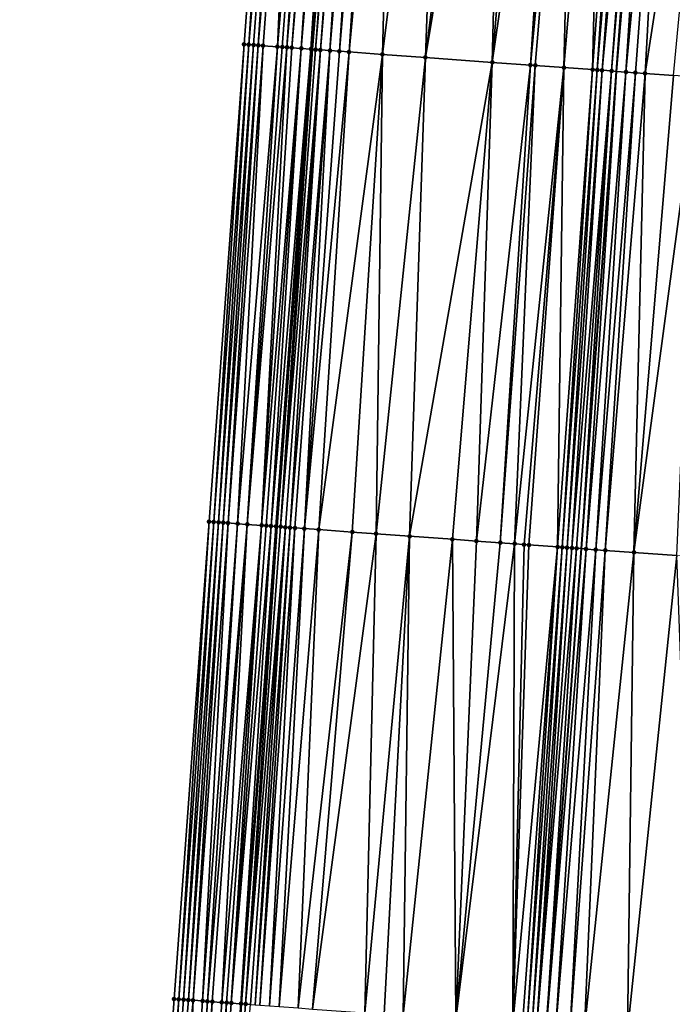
# Model space of a CAD drawing. Header units: feet. Extents: x 2004186 to 2014793, y 836912 to 864902.
# Tile 896 of 974: x 2004192 to 2004219, y 861363 to 861404. Entities that reach past the tile are written whole.
import ezdxf

# ---------------------------------------------------------------- set-up
doc = ezdxf.new("R2010")
doc.units = ezdxf.units.FT
doc.header["$LTSCALE"] = 100
doc.header["$MEASUREMENT"] = 0
for name, color, linetype, lineweight in [('EP_Travel Lane', 5, 'Continuous', 40), ('GPL_Skip Line', 2, 'Continuous', 40), ('Road Shots', 4, 'Continuous', 200), ('Road X-Section', 30, 'Continuous', 13)]:
    doc.layers.add(name, color=color, linetype=linetype, lineweight=lineweight)
doc.layers.add('I-77 SB_MM21-27-Surface-Border', color=7, linetype='Continuous')
doc.layers.add('I-77 SB_MM21-27-Surface-TIN', color=7, linetype='Continuous')

msp = doc.modelspace()

# ---------------------------------------------------------------- linework, layer by layer
at = {"layer": 'EP_Travel Lane'}
msp.add_polyline3d([(2004193.567376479, 861222.8681112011, 464.6402158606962), (2004194.269244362, 861242.852130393, 465.0296214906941), (2004195.06144865, 861263.0583891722, 465.4273812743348), (2004196.183748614, 861283.0227706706, 465.832799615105), (2004197.306055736, 861302.987279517, 466.2315864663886), (2004198.428383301, 861322.9521519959, 466.6114226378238), (2004199.619455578, 861343.1277020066, 467.0393112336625), (2004201.10415159, 861363.0680941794, 467.4599780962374), (2004202.588796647, 861383.0078019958, 467.9133924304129), (2004204.073486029, 861402.9481051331, 468.3383180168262), (2004205.589637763, 861423.0451644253, 468.7346674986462), (2004207.323191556, 861442.9660275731, 469.1279587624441), (2004209.056730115, 861462.8867156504, 469.5303778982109), (2004210.790310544, 861482.8078848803, 469.907707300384), (2004212.544174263, 861502.873423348, 470.2992342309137), (2004214.489620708, 861522.7748377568, 470.6858175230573)], dxfattribs=at)
at = {"layer": 'GPL_Skip Line'}
msp.add_polyline3d([(2004206.222968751, 861222.3863493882, 464.2870820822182), (2004206.99498146, 861242.3675501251, 464.6817865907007), (2004207.833266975, 861262.3458745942, 465.0625304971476), (2004208.958032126, 861282.3105283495, 465.4465927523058), (2004210.08279819, 861302.275198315, 465.82981007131), (2004211.207583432, 861322.240208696, 466.1952837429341), (2004212.378729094, 861342.2013238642, 466.6073864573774), (2004213.840766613, 861362.1430692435, 467.0427102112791), (2004215.302792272, 861382.084652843, 467.4857766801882), (2004216.764856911, 861402.0267681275, 467.9033969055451), (2004218.248480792, 861421.9678988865, 468.2860664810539), (2004219.957565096, 861441.8909316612, 468.6757061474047), (2004221.666656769, 861461.8140503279, 469.0608663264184), (2004223.375758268, 861481.7372835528, 469.44005199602), (2004225.093366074, 861501.6595996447, 469.8263800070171), (2004227.033729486, 861521.5610936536, 470.233231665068)], dxfattribs=at)
at = {"layer": 'I-77 SB_MM21-27-Surface-Border', "color": 3, "linetype": 'ByBlock', "lineweight": -2}
msp.add_polyline3d([(2004191.833385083, 861222.9340267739, 464.6931279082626), (2004193.804542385, 861242.8699143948, 465.037978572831), (2004193.855012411, 861263.1259098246, 465.4506248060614), (2004195.179449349, 861283.0791084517, 465.8453866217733), (2004195.106055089, 861303.1102086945, 466.2842758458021), (2004196.031128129, 861323.0859568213, 466.6764393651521), (2004196.819713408, 861343.3314313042, 467.1123816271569), (2004198.281771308, 861363.2734546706, 467.5344078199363), (2004199.74378023, 861383.2148099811, 467.9883967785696), (2004201.20582389, 861403.156639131, 468.4197146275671), (2004202.704687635, 861423.291001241, 468.8199217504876), (2004204.613037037, 861443.1969044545, 469.2114118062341), (2004206.521381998, 861463.1027558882, 469.6055981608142), (2004208.828322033, 861482.9751044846, 469.964049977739), (2004210.95935604, 861503.0270322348, 470.3435030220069), (2004213.098814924, 861522.9095220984, 470.7305084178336)], dxfattribs=at)
at = {"layer": 'I-77 SB_MM21-27-Surface-TIN', "color": 128, "linetype": 'ByBlock', "lineweight": -2}
for points in [[(2004201.405296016, 861403.1421173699, 468.4148293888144), (2004202.704687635, 861423.291001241, 468.8199217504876), (2004201.20582389, 861403.156639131, 468.4197146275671)], [(2004201.405296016, 861403.1421173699, 468.4148293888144), (2004203.103237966, 861423.2569768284, 468.8113811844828), (2004202.704687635, 861423.291001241, 468.8199217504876)], [(2004201.604776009, 861403.1277029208, 468.4048082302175), (2004203.103237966, 861423.2569768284, 468.8113811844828), (2004201.405296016, 861403.1421173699, 468.4148293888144)], [(2004201.804261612, 861403.113364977, 468.3911255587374), (2004203.103237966, 861423.2569768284, 468.8113811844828), (2004201.604776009, 861403.1277029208, 468.4048082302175)], [(2004201.804261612, 861403.113364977, 468.3911255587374), (2004203.50179803, 861423.223065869, 468.79692376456), (2004203.103237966, 861423.2569768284, 468.8113811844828)], [(2004202.003737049, 861403.0988883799, 468.3840787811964), (2004203.50179803, 861423.223065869, 468.79692376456), (2004201.804261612, 861403.113364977, 468.3911255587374)], [(2004202.602150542, 861403.0552837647, 468.3713054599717), (2004203.50179803, 861423.223065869, 468.79692376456), (2004202.003737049, 861403.0988883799, 468.3840787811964)], [(2004202.602150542, 861403.0552837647, 468.3713054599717), (2004204.298906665, 861423.1551099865, 468.7749954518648), (2004203.50179803, 861423.223065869, 468.79692376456)], [(2004202.801618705, 861403.0407079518, 468.369007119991), (2004204.298906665, 861423.1551099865, 468.7749954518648), (2004202.602150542, 861403.0552837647, 468.3713054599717)], [(2004203.001081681, 861403.0260613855, 468.3700949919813), (2004204.298906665, 861423.1551099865, 468.7749954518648), (2004202.801618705, 861403.0407079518, 468.369007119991)], [(2004203.001081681, 861403.0260613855, 468.3700949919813), (2004204.697460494, 861423.12112636, 468.7643277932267), (2004204.298906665, 861423.1551099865, 468.7749954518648)], [(2004203.200549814, 861403.0114851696, 468.3678159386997), (2004204.697460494, 861423.12112636, 468.7643277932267), (2004203.001081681, 861403.0260613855, 468.3700949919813)], [(2004203.200549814, 861403.0114851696, 468.3678159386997), (2004204.896732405, 861423.1040762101, 468.7620363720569), (2004204.697460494, 861423.12112636, 468.7643277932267)], [(2004203.599500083, 861402.9825237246, 468.354117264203), (2004204.896732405, 861423.1040762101, 468.7620363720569), (2004203.200549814, 861403.0114851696, 468.3678159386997)], [(2004203.599500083, 861402.9825237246, 468.354117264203), (2004205.096008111, 861423.0870702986, 468.757437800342), (2004204.896732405, 861423.1040762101, 468.7620363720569)], [(2004203.599500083, 861402.9825237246, 468.354117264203), (2004205.29529077, 861423.0701454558, 468.7486112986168), (2004205.096008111, 861423.0870702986, 468.757437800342)], [(2004203.998458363, 861402.9536715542, 468.3351887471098), (2004205.29529077, 861423.0701454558, 468.7486112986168), (2004203.599500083, 861402.9825237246, 468.354117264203)], [(2004203.998458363, 861402.9536715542, 468.3351887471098), (2004205.494577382, 861423.05326668, 468.7373822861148), (2004205.29529077, 861423.0701454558, 468.7486112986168)], [(2004203.998458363, 861402.9536715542, 468.3351887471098), (2004205.589637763, 861423.0451644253, 468.7346674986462), (2004205.494577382, 861423.05326668, 468.7373822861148)], [(2004203.998458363, 861402.9536715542, 468.3351887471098), (2004204.073486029, 861402.9481051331, 468.3383180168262), (2004205.589637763, 861423.0451644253, 468.7346674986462)], [(2004205.693854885, 861423.0362817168, 468.7316912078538), (2004205.589637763, 861423.0451644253, 468.7346674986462), (2004204.073486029, 861402.9481051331, 468.3383180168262)], [(2004204.197910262, 861402.9388739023, 468.3435075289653), (2004205.693854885, 861423.0362817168, 468.7316912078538), (2004204.073486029, 861402.9481051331, 468.3383180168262)], [(2004204.197910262, 861402.9388739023, 468.3435075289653), (2004205.893119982, 861423.0191521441, 468.733541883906), (2004205.693854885, 861423.0362817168, 468.7316912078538)], [(2004204.397372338, 861402.924215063, 468.3451827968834), (2004205.893119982, 861423.0191521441, 468.733541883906), (2004204.197910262, 861402.9388739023, 468.3435075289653)], [(2004204.397372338, 861402.924215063, 468.3451827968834), (2004206.092395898, 861423.0021486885, 468.7288152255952), (2004205.893119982, 861423.0191521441, 468.733541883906)], [(2004204.796322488, 861402.8952519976, 468.3315616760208), (2004206.092395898, 861423.0021486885, 468.7288152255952), (2004204.397372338, 861402.924215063, 468.3451827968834)], [(2004204.796322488, 861402.8952519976, 468.3315616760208), (2004206.291676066, 861422.985194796, 468.721503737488), (2004206.092395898, 861423.0021486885, 468.7288152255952)], [(2004204.796322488, 861402.8952519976, 468.3315616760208), (2004206.490952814, 861422.9682010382, 468.7162713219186), (2004206.291676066, 861422.985194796, 468.721503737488)], [(2004205.195261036, 861402.8661306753, 468.3255146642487), (2004206.490952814, 861422.9682010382, 468.7162713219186), (2004204.796322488, 861402.8952519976, 468.3315616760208)], [(2004205.195261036, 861402.8661306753, 468.3255146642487), (2004206.889502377, 861422.934167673, 468.7081976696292), (2004206.490952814, 861422.9682010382, 468.7162713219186)], [(2004205.594207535, 861402.8371178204, 468.3142764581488), (2004206.889502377, 861422.934167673, 468.7081976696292), (2004205.195261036, 861402.8661306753, 468.3255146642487)], [(2004205.594207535, 861402.8371178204, 468.3142764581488), (2004207.487334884, 861422.8832127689, 468.6911251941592), (2004206.889502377, 861422.934167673, 468.7081976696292)], [(2004206.990537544, 861402.7358082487, 468.2636755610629), (2004207.487334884, 861422.8832127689, 468.6911251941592), (2004205.594207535, 861402.8371178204, 468.3142764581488)], [(2004206.990537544, 861402.7358082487, 468.2636755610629), (2004209.480141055, 861422.7137262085, 468.6152793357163), (2004207.487334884, 861422.8832127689, 468.6911251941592)], [(2004208.785822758, 861402.6056045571, 468.1961538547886), (2004209.480141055, 861422.7137262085, 468.6152793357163), (2004206.990537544, 861402.7358082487, 468.2636755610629)], [(2004208.785822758, 861402.6056045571, 468.1961538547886), (2004211.273661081, 861422.5611238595, 468.5503790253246), (2004209.480141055, 861422.7137262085, 468.6152793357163)], [(2004208.785822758, 861402.6056045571, 468.1961538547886), (2004212.070785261, 861422.4933491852, 468.519000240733), (2004211.273661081, 861422.5611238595, 468.5503790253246)], [(2004211.578480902, 861402.4029598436, 468.096175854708), (2004212.070785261, 861422.4933491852, 468.519000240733), (2004208.785822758, 861402.6056045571, 468.1961538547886)], [(2004211.578480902, 861402.4029598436, 468.096175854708), (2004213.266466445, 861422.3916278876, 468.4750239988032), (2004212.070785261, 861422.4933491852, 468.519000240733)], [(2004211.578480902, 861402.4029598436, 468.096175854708), (2004214.462153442, 861422.2899743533, 468.4275137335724), (2004213.266466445, 861422.3916278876, 468.4750239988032)], [(2004213.174292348, 861402.2872555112, 468.03461153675), (2004214.462153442, 861422.2899743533, 468.4275137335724), (2004211.578480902, 861402.4029598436, 468.096175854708)], [(2004213.174292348, 861402.2872555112, 468.03461153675), (2004215.06000282, 861422.2392161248, 468.4001841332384), (2004214.462153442, 861422.2899743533, 468.4275137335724)], [(2004213.373773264, 861402.2728536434, 468.0239882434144), (2004215.06000282, 861422.2392161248, 468.4001841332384), (2004213.174292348, 861402.2872555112, 468.03461153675)], [(2004214.57063001, 861402.1860503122, 467.9790154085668), (2004215.06000282, 861422.2392161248, 468.4001841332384), (2004213.373773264, 861402.2728536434, 468.0239882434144)], [(2004214.57063001, 861402.1860503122, 467.9790154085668), (2004216.255682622, 861422.137478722, 468.3570478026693), (2004215.06000282, 861422.2392161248, 468.4001841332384)], [(2004215.767490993, 861402.0993047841, 467.9312761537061), (2004216.255682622, 861422.137478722, 468.3570478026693), (2004214.57063001, 861402.1860503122, 467.9790154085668)], [(2004215.767490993, 861402.0993047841, 467.9312761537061), (2004217.252087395, 861422.0527551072, 468.3180992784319), (2004216.255682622, 861422.137478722, 468.3570478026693)], [(2004215.966970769, 861402.0848873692, 467.9213969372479), (2004217.252087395, 861422.0527551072, 468.3180992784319), (2004215.767490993, 861402.0993047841, 467.9312761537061)], [(2004215.966970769, 861402.0848873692, 467.9213969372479), (2004217.65065484, 861422.0189301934, 468.299154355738), (2004217.252087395, 861422.0527551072, 468.3180992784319)], [(2004216.166445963, 861402.0704074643, 467.9145084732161), (2004217.65065484, 861422.0189301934, 468.299154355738), (2004215.966970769, 861402.0848873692, 467.9213969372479)], [(2004216.166445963, 861402.0704074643, 467.9145084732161), (2004218.04920084, 861421.9848552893, 468.2932470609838), (2004217.65065484, 861422.0189301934, 468.299154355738)], [(2004216.565383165, 861402.0412677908, 467.9093397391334), (2004218.04920084, 861421.9848552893, 468.2932470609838), (2004216.166445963, 861402.0704074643, 467.9145084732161)], [(2004216.565383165, 861402.0412677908, 467.9093397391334), (2004218.248480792, 861421.9678988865, 468.2860664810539), (2004218.04920084, 861421.9848552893, 468.2932470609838)], [(2004216.565383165, 861402.0412677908, 467.9093397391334), (2004216.764856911, 861402.0267681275, 467.9033969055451), (2004218.248480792, 861421.9678988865, 468.2860664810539)], [(2004218.447764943, 861421.9509914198, 468.2763337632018), (2004218.248480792, 861421.9678988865, 468.2860664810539), (2004216.764856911, 861402.0267681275, 467.9033969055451)], [(2004217.163804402, 861401.9977688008, 467.8915112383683), (2004218.447764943, 861421.9509914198, 468.2763337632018), (2004216.764856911, 861402.0267681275, 467.9033969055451)], [(2004217.163804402, 861401.9977688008, 467.8915112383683), (2004219.045599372, 861421.900058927, 468.2580924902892), (2004218.447764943, 861421.9509914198, 468.2763337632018)], [(2004217.562758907, 861401.9688651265, 467.8750476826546), (2004219.045599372, 861421.900058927, 468.2580924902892), (2004217.163804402, 861401.9977688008, 467.8915112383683)], [(2004217.961714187, 861401.93997204, 467.8580773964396), (2004219.045599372, 861421.900058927, 468.2580924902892), (2004217.562758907, 861401.9688651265, 467.8750476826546)], [(2004217.961714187, 861401.93997204, 467.8580773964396), (2004221.038403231, 861421.7305454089, 468.1836525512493), (2004219.045599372, 861421.900058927, 468.2580924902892)], [(2004219.158570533, 861401.8531632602, 467.8133653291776), (2004221.038403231, 861421.7305454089, 468.1836525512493), (2004217.961714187, 861401.93997204, 467.8580773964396)], [(2004201.20582389, 861403.156639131, 468.4197146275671), (2004199.74378023, 861383.2148099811, 467.9883967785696), (2004199.943252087, 861383.200284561, 467.9836866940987)], [(2004201.405296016, 861403.1421173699, 468.4148293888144), (2004201.20582389, 861403.156639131, 468.4197146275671), (2004199.943252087, 861383.200284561, 467.9836866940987)], [(2004201.405296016, 861403.1421173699, 468.4148293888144), (2004199.943252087, 861383.200284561, 467.9836866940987), (2004200.142732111, 861383.1858705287, 467.9736456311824)], [(2004201.604776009, 861403.1277029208, 468.4048082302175), (2004201.405296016, 861403.1421173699, 468.4148293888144), (2004200.142732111, 861383.1858705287, 467.9736456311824)], [(2004201.604776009, 861403.1277029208, 468.4048082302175), (2004200.142732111, 861383.1858705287, 467.9736456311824), (2004200.342216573, 861383.1715170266, 467.9607076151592)], [(2004201.804261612, 861403.113364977, 468.3911255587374), (2004201.604776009, 861403.1277029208, 468.4048082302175), (2004200.342216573, 861383.1715170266, 467.9607076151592)], [(2004201.804261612, 861403.113364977, 468.3911255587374), (2004200.342216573, 861383.1715170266, 467.9607076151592), (2004200.541696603, 861383.1571030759, 467.9506626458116)], [(2004202.003737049, 861403.0988883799, 468.3840787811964), (2004201.804261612, 861403.113364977, 468.3911255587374), (2004200.541696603, 861383.1571030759, 467.9506626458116)], [(2004202.003737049, 861403.0988883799, 468.3840787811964), (2004200.541696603, 861383.1571030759, 467.9506626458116), (2004200.940640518, 861383.1280549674, 467.9411117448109)], [(2004202.602150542, 861403.0552837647, 468.3713054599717), (2004202.003737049, 861403.0988883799, 468.3840787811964), (2004200.940640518, 861383.1280549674, 467.9411117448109)], [(2004202.602150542, 861403.0552837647, 468.3713054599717), (2004200.940640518, 861383.1280549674, 467.9411117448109), (2004201.339572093, 861383.0988385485, 467.9396161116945)], [(2004202.801618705, 861403.0407079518, 468.369007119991), (2004202.602150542, 861403.0552837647, 468.3713054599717), (2004201.339572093, 861383.0988385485, 467.9396161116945)], [(2004203.001081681, 861403.0260613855, 468.3700949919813), (2004202.801618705, 861403.0407079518, 468.369007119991), (2004201.339572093, 861383.0988385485, 467.9396161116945)], [(2004203.001081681, 861403.0260613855, 468.3700949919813), (2004201.339572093, 861383.0988385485, 467.9396161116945), (2004201.93797988, 861383.0551560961, 467.9305681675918)], [(2004203.200549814, 861403.0114851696, 468.3678159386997), (2004203.001081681, 861403.0260613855, 468.3700949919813), (2004201.93797988, 861383.0551560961, 467.9305681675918)], [(2004203.599500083, 861402.9825237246, 468.354117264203), (2004203.200549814, 861403.0114851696, 468.3678159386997), (2004201.93797988, 861383.0551560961, 467.9305681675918)], [(2004203.599500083, 861402.9825237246, 468.354117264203), (2004201.93797988, 861383.0551560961, 467.9305681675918), (2004202.137451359, 861383.0406255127, 467.9261051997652)], [(2004203.599500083, 861402.9825237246, 468.354117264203), (2004202.137451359, 861383.0406255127, 467.9261051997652), (2004202.336929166, 861383.0261812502, 467.9175109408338)], [(2004203.998458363, 861402.9536715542, 468.3351887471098), (2004203.599500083, 861402.9825237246, 468.354117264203), (2004202.336929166, 861383.0261812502, 467.9175109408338)], [(2004203.998458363, 861402.9536715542, 468.3351887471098), (2004202.336929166, 861383.0261812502, 467.9175109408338), (2004202.536401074, 861383.0116565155, 467.9127680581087)], [(2004203.998458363, 861402.9536715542, 468.3351887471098), (2004202.536401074, 861383.0116565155, 467.9127680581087), (2004202.588796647, 861383.0078019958, 467.9133924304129)], [(2004203.998458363, 861402.9536715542, 468.3351887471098), (2004202.588796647, 861383.0078019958, 467.9133924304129), (2004204.073486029, 861402.9481051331, 468.3383180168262)], [(2004202.735862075, 861382.9969830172, 467.9151449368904), (2004204.073486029, 861402.9481051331, 468.3383180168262), (2004202.588796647, 861383.0078019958, 467.9133924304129)], [(2004204.197910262, 861402.9388739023, 468.3435075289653), (2004204.073486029, 861402.9481051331, 468.3383180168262), (2004202.735862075, 861382.9969830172, 467.9151449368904)], [(2004204.397372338, 861402.924215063, 468.3451827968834), (2004204.197910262, 861402.9388739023, 468.3435075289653), (2004202.735862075, 861382.9969830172, 467.9151449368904)], [(2004204.397372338, 861402.924215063, 468.3451827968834), (2004202.735862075, 861382.9969830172, 467.9151449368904), (2004202.935328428, 861382.9823825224, 467.9140278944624)], [(2004204.397372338, 861402.924215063, 468.3451827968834), (2004202.935328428, 861382.9823825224, 467.9140278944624), (2004203.13480294, 861382.9678933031, 467.9075852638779)], [(2004204.796322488, 861402.8952519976, 468.3315616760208), (2004204.397372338, 861402.924215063, 468.3451827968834), (2004203.13480294, 861382.9678933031, 467.9075852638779)], [(2004204.796322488, 861402.8952519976, 468.3315616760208), (2004203.13480294, 861382.9678933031, 467.9075852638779), (2004203.334273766, 861382.9533538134, 467.9035485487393)], [(2004204.796322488, 861402.8952519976, 468.3315616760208), (2004203.334273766, 861382.9533538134, 467.9035485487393), (2004203.73320948, 861382.9241938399, 467.8993514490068)], [(2004205.195261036, 861402.8661306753, 468.3255146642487), (2004204.796322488, 861402.8952519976, 468.3315616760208), (2004203.73320948, 861382.9241938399, 467.8993514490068)], [(2004205.594207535, 861402.8371178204, 468.3142764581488), (2004205.195261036, 861402.8661306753, 468.3255146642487), (2004203.73320948, 861382.9241938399, 467.8993514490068)], [(2004205.594207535, 861402.8371178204, 468.3142764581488), (2004203.73320948, 861382.9241938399, 467.8993514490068), (2004204.331628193, 861382.8806604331, 467.8831702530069)], [(2004206.990537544, 861402.7358082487, 468.2636755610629), (2004205.594207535, 861402.8371178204, 468.3142764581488), (2004204.331628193, 861382.8806604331, 467.8831702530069)], [(2004206.990537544, 861402.7358082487, 468.2636755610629), (2004204.331628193, 861382.8806604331, 467.8831702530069), (2004205.727959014, 861382.7793619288, 467.8320399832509)], [(2004206.990537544, 861402.7358082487, 468.2636755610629), (2004205.727959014, 861382.7793619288, 467.8320399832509), (2004206.725336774, 861382.706986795, 467.7964305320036)], [(2004208.785822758, 861402.6056045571, 468.1961538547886), (2004206.990537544, 861402.7358082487, 468.2636755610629), (2004206.725336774, 861382.706986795, 467.7964305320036)], [(2004208.785822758, 861402.6056045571, 468.1961538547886), (2004206.725336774, 861382.706986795, 467.7964305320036), (2004208.121662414, 861382.6056176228, 467.7486824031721)], [(2004211.578480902, 861402.4029598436, 468.096175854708), (2004208.785822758, 861402.6056045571, 468.1961538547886), (2004208.121662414, 861382.6056176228, 467.7486824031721)], [(2004211.578480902, 861402.4029598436, 468.096175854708), (2004208.121662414, 861382.6056176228, 467.7486824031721), (2004209.916941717, 861382.475333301, 467.6850200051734)], [(2004211.578480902, 861402.4029598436, 468.096175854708), (2004209.916941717, 861382.475333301, 467.6850200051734), (2004210.914324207, 861382.4030226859, 467.6463227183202)], [(2004213.174292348, 861402.2872555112, 468.03461153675), (2004211.578480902, 861402.4029598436, 468.096175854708), (2004210.914324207, 861382.4030226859, 467.6463227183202)], [(2004213.174292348, 861402.2872555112, 468.03461153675), (2004210.914324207, 861382.4030226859, 467.6463227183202), (2004211.911707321, 861382.3307205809, 467.6072181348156)], [(2004213.373773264, 861402.2728536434, 468.0239882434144), (2004213.174292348, 861402.2872555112, 468.03461153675), (2004211.911707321, 861382.3307205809, 467.6072181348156)], [(2004213.373773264, 861402.2728536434, 468.0239882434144), (2004211.911707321, 861382.3307205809, 467.6072181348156), (2004212.510136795, 861382.2873339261, 467.5840134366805)], [(2004214.57063001, 861402.1860503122, 467.9790154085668), (2004213.373773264, 861402.2728536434, 468.0239882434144), (2004212.510136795, 861382.2873339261, 467.5840134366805)], [(2004214.57063001, 861402.1860503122, 467.9790154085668), (2004212.510136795, 861382.2873339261, 467.5840134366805), (2004212.909086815, 861382.2583690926, 467.5704770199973)], [(2004214.57063001, 861402.1860503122, 467.9790154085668), (2004212.909086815, 861382.2583690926, 467.5704770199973), (2004213.108567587, 861382.2439652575, 467.5599479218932)], [(2004214.57063001, 861402.1860503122, 467.9790154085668), (2004213.108567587, 861382.2439652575, 467.5599479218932), (2004214.305425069, 861382.157171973, 467.514494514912)], [(2004215.767490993, 861402.0993047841, 467.9312761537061), (2004214.57063001, 861402.1860503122, 467.9790154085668), (2004214.305425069, 861382.157171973, 467.514494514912)], [(2004215.767490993, 861402.0993047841, 467.9312761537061), (2004214.305425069, 861382.157171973, 467.514494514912), (2004214.50489756, 861382.1426551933, 467.5093709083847)], [(2004215.966970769, 861402.0848873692, 467.9213969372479), (2004215.767490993, 861402.0993047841, 467.9312761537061), (2004214.50489756, 861382.1426551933, 467.5093709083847)], [(2004215.966970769, 861402.0848873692, 467.9213969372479), (2004214.50489756, 861382.1426551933, 467.5093709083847), (2004214.704375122, 861382.1282075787, 467.500937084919)], [(2004216.166445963, 861402.0704074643, 467.9145084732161), (2004215.966970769, 861402.0848873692, 467.9213969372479), (2004214.704375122, 861382.1282075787, 467.500937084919)], [(2004216.166445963, 861402.0704074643, 467.9145084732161), (2004214.704375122, 861382.1282075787, 467.500937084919), (2004214.903843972, 861382.1136411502, 467.4981896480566)], [(2004216.565383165, 861402.0412677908, 467.9093397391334), (2004216.166445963, 861402.0704074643, 467.9145084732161), (2004214.903843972, 861382.1136411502, 467.4981896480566)], [(2004216.565383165, 861402.0412677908, 467.9093397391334), (2004214.903843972, 861382.1136411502, 467.4981896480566), (2004215.103316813, 861382.0991291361, 467.4928379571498)], [(2004216.565383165, 861402.0412677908, 467.9093397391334), (2004215.103316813, 861382.0991291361, 467.4928379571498), (2004215.302792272, 861382.084652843, 467.4857766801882)], [(2004216.565383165, 861402.0412677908, 467.9093397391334), (2004215.302792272, 861382.084652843, 467.4857766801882), (2004216.764856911, 861402.0267681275, 467.9033969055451)], [(2004215.502267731, 861382.0701765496, 467.4787154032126), (2004216.764856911, 861402.0267681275, 467.9033969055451), (2004215.302792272, 861382.084652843, 467.4857766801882)], [(2004217.163804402, 861401.9977688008, 467.8915112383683), (2004216.764856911, 861402.0267681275, 467.9033969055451), (2004215.502267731, 861382.0701765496, 467.4787154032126)], [(2004217.163804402, 861401.9977688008, 467.8915112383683), (2004215.502267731, 861382.0701765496, 467.4787154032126), (2004215.901215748, 861382.0411843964, 467.4664864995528)], [(2004217.562758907, 861401.9688651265, 467.8750476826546), (2004217.163804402, 861401.9977688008, 467.8915112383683), (2004215.901215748, 861382.0411843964, 467.4664864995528)], [(2004217.562758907, 861401.9688651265, 467.8750476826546), (2004215.901215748, 861382.0411843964, 467.4664864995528), (2004216.300171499, 861382.012297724, 467.4492093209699)], [(2004217.961714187, 861401.93997204, 467.8580773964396), (2004217.562758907, 861401.9688651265, 467.8750476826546), (2004216.300171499, 861382.012297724, 467.4492093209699)], [(2004217.961714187, 861401.93997204, 467.8580773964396), (2004216.300171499, 861382.012297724, 467.4492093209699), (2004217.497022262, 861381.925412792, 467.4081421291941)], [(2004219.158570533, 861401.8531632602, 467.8133653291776), (2004217.961714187, 861401.93997204, 467.8580773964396), (2004217.497022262, 861381.925412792, 467.4081421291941)], [(2004220.155952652, 861401.7808475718, 467.7749106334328), (2004219.158570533, 861401.8531632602, 467.8133653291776), (2004217.497022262, 861381.925412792, 467.4081421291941)], [(2004220.155952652, 861401.7808475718, 467.7749106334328), (2004217.497022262, 861381.925412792, 467.4081421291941), (2004219.292309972, 861381.795243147, 467.3389913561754)], [(2004199.74378023, 861383.2148099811, 467.9883967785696), (2004198.281771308, 861363.2734546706, 467.5344078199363), (2004198.481243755, 861363.2589372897, 467.529312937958)], [(2004199.943252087, 861383.200284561, 467.9836866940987), (2004199.74378023, 861383.2148099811, 467.9883967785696), (2004198.481243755, 861363.2589372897, 467.529312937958)], [(2004199.943252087, 861383.200284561, 467.9836866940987), (2004198.481243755, 861363.2589372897, 467.529312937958), (2004198.680723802, 861363.2445235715, 467.5192567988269)], [(2004200.142732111, 861383.1858705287, 467.9736456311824), (2004199.943252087, 861383.200284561, 467.9836866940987), (2004198.680723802, 861363.2445235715, 467.5192567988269)], [(2004200.142732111, 861383.1858705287, 467.9736456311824), (2004198.680723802, 861363.2445235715, 467.5192567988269), (2004198.880208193, 861363.2301691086, 467.5063647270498)], [(2004200.342216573, 861383.1715170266, 467.9607076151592), (2004200.142732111, 861383.1858705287, 467.9736456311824), (2004198.880208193, 861363.2301691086, 467.5063647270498)], [(2004200.342216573, 861383.1715170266, 467.9607076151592), (2004198.880208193, 861363.2301691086, 467.5063647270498), (2004199.079686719, 861363.2157346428, 467.4973015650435)], [(2004200.541696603, 861383.1571030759, 467.9506626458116), (2004200.342216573, 861383.1715170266, 467.9607076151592), (2004199.079686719, 861363.2157346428, 467.4973015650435)], [(2004200.541696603, 861383.1571030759, 467.9506626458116), (2004199.079686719, 861363.2157346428, 467.4973015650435), (2004199.478633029, 861363.1867191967, 467.4861873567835)], [(2004200.940640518, 861383.1280549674, 467.9411117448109), (2004200.541696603, 861383.1571030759, 467.9506626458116), (2004199.478633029, 861363.1867191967, 467.4861873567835)], [(2004200.940640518, 861383.1280549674, 467.9411117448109), (2004199.478633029, 861363.1867191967, 467.4861873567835), (2004199.678103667, 861363.1721771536, 467.4822728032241)], [(2004201.339572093, 861383.0988385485, 467.9396161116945), (2004200.940640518, 861383.1280549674, 467.9411117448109), (2004199.678103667, 861363.1721771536, 467.4822728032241)], [(2004201.339572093, 861383.0988385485, 467.9396161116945), (2004199.678103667, 861363.1721771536, 467.4822728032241), (2004199.877570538, 861363.1575837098, 467.4808182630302)], [(2004201.339572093, 861383.0988385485, 467.9396161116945), (2004199.877570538, 861363.1575837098, 467.4808182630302), (2004200.276495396, 861363.1282756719, 467.4837074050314)], [(2004201.93797988, 861383.0551560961, 467.9305681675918), (2004201.339572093, 861383.0988385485, 467.9396161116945), (2004200.276495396, 861363.1282756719, 467.4837074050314)], [(2004201.93797988, 861383.0551560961, 467.9305681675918), (2004200.276495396, 861363.1282756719, 467.4837074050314), (2004200.475962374, 861363.1136836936, 467.4821827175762)], [(2004201.93797988, 861383.0551560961, 467.9305681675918), (2004200.475962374, 861363.1136836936, 467.4821827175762), (2004200.675436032, 861363.0991828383, 467.4762969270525)], [(2004202.137451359, 861383.0406255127, 467.9261051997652), (2004201.93797988, 861383.0551560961, 467.9305681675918), (2004200.675436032, 861363.0991828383, 467.4762969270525)], [(2004202.336929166, 861383.0261812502, 467.9175109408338), (2004202.137451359, 861383.0406255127, 467.9261051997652), (2004200.675436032, 861363.0991828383, 467.4762969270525)], [(2004202.336929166, 861383.0261812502, 467.9175109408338), (2004200.675436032, 861363.0991828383, 467.4762969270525), (2004201.07439126, 861363.0702890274, 467.4593613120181)], [(2004202.536401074, 861383.0116565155, 467.9127680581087), (2004202.336929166, 861383.0261812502, 467.9175109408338), (2004201.07439126, 861363.0702890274, 467.4593613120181)], [(2004202.536401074, 861383.0116565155, 467.9127680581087), (2004201.07439126, 861363.0702890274, 467.4593613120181), (2004201.10415159, 861363.0680941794, 467.4599780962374)], [(2004202.536401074, 861383.0116565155, 467.9127680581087), (2004201.10415159, 861363.0680941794, 467.4599780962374), (2004202.588796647, 861383.0078019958, 467.9133924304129)], [(2004201.273849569, 861363.0555788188, 467.4634950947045), (2004202.588796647, 861383.0078019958, 467.9133924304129), (2004201.10415159, 861363.0680941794, 467.4599780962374)], [(2004202.735862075, 861382.9969830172, 467.9151449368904), (2004202.588796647, 861383.0078019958, 467.9133924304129), (2004201.273849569, 861363.0555788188, 467.4634950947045)], [(2004202.935328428, 861382.9823825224, 467.9140278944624), (2004202.735862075, 861382.9969830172, 467.9151449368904), (2004201.273849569, 861363.0555788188, 467.4634950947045)], [(2004202.935328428, 861382.9823825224, 467.9140278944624), (2004201.273849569, 861363.0555788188, 467.4634950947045), (2004201.473311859, 861363.0409228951, 467.4650308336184)], [(2004202.935328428, 861382.9823825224, 467.9140278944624), (2004201.473311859, 861363.0409228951, 467.4650308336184), (2004201.672784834, 861363.0264127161, 467.459591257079)], [(2004203.13480294, 861382.9678933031, 467.9075852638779), (2004202.935328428, 861382.9823825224, 467.9140278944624), (2004201.672784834, 861363.0264127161, 467.459591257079)], [(2004203.13480294, 861382.9678933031, 467.9075852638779), (2004201.672784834, 861363.0264127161, 467.459591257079), (2004201.872254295, 861363.0118546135, 467.4564453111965)], [(2004203.334273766, 861382.9533538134, 467.9035485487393), (2004203.13480294, 861382.9678933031, 467.9075852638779), (2004201.872254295, 861363.0118546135, 467.4564453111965)], [(2004203.334273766, 861382.9533538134, 467.9035485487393), (2004201.872254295, 861363.0118546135, 467.4564453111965), (2004202.27118542, 861362.9826320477, 467.4552437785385)], [(2004203.73320948, 861382.9241938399, 467.8993514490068), (2004203.334273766, 861382.9533538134, 467.9035485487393), (2004202.27118542, 861362.9826320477, 467.4552437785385)], [(2004203.73320948, 861382.9241938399, 467.8993514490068), (2004202.27118542, 861362.9826320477, 467.4552437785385), (2004202.670124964, 861362.9535243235, 467.4485459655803)], [(2004204.331628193, 861382.8806604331, 467.8831702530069), (2004203.73320948, 861382.9241938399, 467.8993514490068), (2004202.670124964, 861362.9535243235, 467.4485459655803)], [(2004204.331628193, 861382.8806604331, 467.8831702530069), (2004202.670124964, 861362.9535243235, 467.4485459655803), (2004203.468023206, 861362.8955701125, 467.4226476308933)], [(2004205.727959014, 861382.7793619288, 467.8320399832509), (2004204.331628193, 861382.8806604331, 467.8831702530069), (2004203.468023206, 861362.8955701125, 467.4226476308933)], [(2004205.727959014, 861382.7793619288, 467.8320399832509), (2004203.468023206, 861362.8955701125, 467.4226476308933), (2004204.06645225, 861362.8521776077, 467.3997227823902)], [(2004206.725336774, 861382.706986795, 467.7964305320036), (2004205.727959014, 861382.7793619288, 467.8320399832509), (2004204.06645225, 861362.8521776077, 467.3997227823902)], [(2004206.725336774, 861382.706986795, 467.7964305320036), (2004204.06645225, 861362.8521776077, 467.3997227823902), (2004206.260683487, 861362.6929545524, 467.3212743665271)], [(2004208.121662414, 861382.6056176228, 467.7486824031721), (2004206.725336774, 861382.706986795, 467.7964305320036), (2004206.260683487, 861362.6929545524, 467.3212743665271)], [(2004208.121662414, 861382.6056176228, 467.7486824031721), (2004206.260683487, 861362.6929545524, 467.3212743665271), (2004207.05858923, 861362.6351026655, 467.290478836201)], [(2004208.121662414, 861382.6056176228, 467.7486824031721), (2004207.05858923, 861362.6351026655, 467.290478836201), (2004207.856488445, 861362.577161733, 467.2639449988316)], [(2004209.916941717, 861382.475333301, 467.6850200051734), (2004208.121662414, 861382.6056176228, 467.7486824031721), (2004207.856488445, 861362.577161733, 467.2639449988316)], [(2004209.916941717, 861382.475333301, 467.6850200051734), (2004207.856488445, 861362.577161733, 467.2639449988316), (2004210.050728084, 861362.4180532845, 467.1800115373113)], [(2004210.914324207, 861382.4030226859, 467.6463227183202), (2004209.916941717, 861382.475333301, 467.6850200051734), (2004210.050728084, 861362.4180532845, 467.1800115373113)], [(2004211.911707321, 861382.3307205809, 467.6072181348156), (2004210.914324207, 861382.4030226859, 467.6463227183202), (2004210.050728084, 861362.4180532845, 467.1800115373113)], [(2004212.510136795, 861382.2873339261, 467.5840134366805), (2004211.911707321, 861382.3307205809, 467.6072181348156), (2004210.050728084, 861362.4180532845, 467.1800115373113)], [(2004212.510136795, 861382.2873339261, 467.5840134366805), (2004210.050728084, 861362.4180532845, 467.1800115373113), (2004212.444446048, 861362.2445076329, 467.0871459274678)], [(2004212.909086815, 861382.2583690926, 467.5704770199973), (2004212.510136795, 861382.2873339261, 467.5840134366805), (2004212.444446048, 861362.2445076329, 467.0871459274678)], [(2004213.108567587, 861382.2439652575, 467.5599479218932), (2004212.909086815, 861382.2583690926, 467.5704770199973), (2004212.444446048, 861362.2445076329, 467.0871459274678)], [(2004214.305425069, 861382.157171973, 467.514494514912), (2004213.108567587, 861382.2439652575, 467.5599479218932), (2004212.444446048, 861362.2445076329, 467.0871459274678)], [(2004214.305425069, 861382.157171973, 467.514494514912), (2004212.444446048, 861362.2445076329, 467.0871459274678), (2004212.84339808, 861362.2155702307, 467.0722965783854)], [(2004214.305425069, 861382.157171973, 467.514494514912), (2004212.84339808, 861362.2155702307, 467.0722965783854), (2004213.042876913, 861362.2011399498, 467.0630331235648)], [(2004214.50489756, 861382.1426551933, 467.5093709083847), (2004214.305425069, 861382.157171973, 467.514494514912), (2004213.042876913, 861362.2011399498, 467.0630331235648)], [(2004214.50489756, 861382.1426551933, 467.5093709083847), (2004213.042876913, 861362.2011399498, 467.0630331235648), (2004213.242350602, 861362.1866395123, 467.0571273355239)], [(2004214.704375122, 861382.1282075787, 467.500937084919), (2004214.50489756, 861382.1426551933, 467.5093709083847), (2004213.242350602, 861362.1866395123, 467.0571273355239)], [(2004214.704375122, 861382.1282075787, 467.500937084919), (2004213.242350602, 861362.1866395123, 467.0571273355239), (2004213.441820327, 861362.1720850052, 467.0538092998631)], [(2004214.903843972, 861382.1136411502, 467.4981896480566), (2004214.704375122, 861382.1282075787, 467.500937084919), (2004213.441820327, 861362.1720850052, 467.0538092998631)], [(2004215.103316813, 861382.0991291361, 467.4928379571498), (2004214.903843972, 861382.1136411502, 467.4981896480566), (2004213.441820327, 861362.1720850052, 467.0538092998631)], [(2004215.103316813, 861382.0991291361, 467.4928379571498), (2004213.441820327, 861362.1720850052, 467.0538092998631), (2004213.840766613, 861362.1430692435, 467.0427102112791)], [(2004215.103316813, 861382.0991291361, 467.4928379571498), (2004213.840766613, 861362.1430692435, 467.0427102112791), (2004215.302792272, 861382.084652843, 467.4857766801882)], [(2004215.502267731, 861382.0701765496, 467.4787154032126), (2004215.302792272, 861382.084652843, 467.4857766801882), (2004213.840766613, 861362.1430692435, 467.0427102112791)], [(2004215.502267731, 861382.0701765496, 467.4787154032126), (2004213.840766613, 861362.1430692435, 467.0427102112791), (2004214.2397129, 861362.1140534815, 467.0316111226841)], [(2004215.901215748, 861382.0411843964, 467.4664864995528), (2004215.502267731, 861382.0701765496, 467.4787154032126), (2004214.2397129, 861362.1140534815, 467.0316111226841)], [(2004215.901215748, 861382.0411843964, 467.4664864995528), (2004214.2397129, 861362.1140534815, 467.0316111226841), (2004214.838141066, 861362.0706489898, 467.0092599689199)], [(2004216.300171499, 861382.012297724, 467.4492093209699), (2004215.901215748, 861382.0411843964, 467.4664864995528), (2004214.838141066, 861362.0706489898, 467.0092599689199)], [(2004216.300171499, 861382.012297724, 467.4492093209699), (2004214.838141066, 861362.0706489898, 467.0092599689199), (2004215.436572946, 861362.027295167, 466.9844838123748)], [(2004217.497022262, 861381.925412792, 467.4081421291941), (2004216.300171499, 861382.012297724, 467.4492093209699), (2004215.436572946, 861362.027295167, 466.9844838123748)], [(2004217.497022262, 861381.925412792, 467.4081421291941), (2004215.436572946, 861362.027295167, 466.9844838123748), (2004217.23186135, 861361.8971349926, 466.914879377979)], [(2004219.292309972, 861381.795243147, 467.3389913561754), (2004217.497022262, 861381.925412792, 467.4081421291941), (2004217.23186135, 861361.8971349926, 466.914879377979)], [(2004219.292309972, 861381.795243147, 467.3389913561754), (2004217.23186135, 861361.8971349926, 466.914879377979), (2004220.024521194, 861361.6945134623, 466.8137918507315)], [(2004198.481243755, 861363.2589372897, 467.529312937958), (2004198.281771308, 861363.2734546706, 467.5344078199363), (2004196.819713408, 861343.3314313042, 467.1123816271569)], [(2004198.481243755, 861363.2589372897, 467.529312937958), (2004196.819713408, 861343.3314313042, 467.1123816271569), (2004197.218659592, 861343.30241414, 467.1013498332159)], [(2004198.680723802, 861363.2445235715, 467.5192567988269), (2004198.481243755, 861363.2589372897, 467.529312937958), (2004197.218659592, 861343.30241414, 467.1013498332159)], [(2004198.880208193, 861363.2301691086, 467.5063647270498), (2004198.680723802, 861363.2445235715, 467.5192567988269), (2004197.218659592, 861343.30241414, 467.1013498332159)], [(2004199.079686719, 861363.2157346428, 467.4973015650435), (2004198.880208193, 861363.2301691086, 467.5063647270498), (2004197.218659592, 861343.30241414, 467.1013498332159)], [(2004199.079686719, 861363.2157346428, 467.4973015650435), (2004197.218659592, 861343.30241414, 467.1013498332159), (2004198.216029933, 861343.2299378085, 467.0705838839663)], [(2004199.478633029, 861363.1867191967, 467.4861873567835), (2004199.079686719, 861363.2157346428, 467.4973015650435), (2004198.216029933, 861343.2299378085, 467.0705838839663)], [(2004199.678103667, 861363.1721771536, 467.4822728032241), (2004199.478633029, 861363.1867191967, 467.4861873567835), (2004198.216029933, 861343.2299378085, 467.0705838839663)], [(2004199.678103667, 861363.1721771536, 467.4822728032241), (2004198.216029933, 861343.2299378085, 467.0705838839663), (2004198.415502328, 861343.2154197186, 467.0655230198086)], [(2004199.877570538, 861363.1575837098, 467.4808182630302), (2004199.678103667, 861363.1721771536, 467.4822728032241), (2004198.415502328, 861343.2154197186, 467.0655230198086)], [(2004199.877570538, 861363.1575837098, 467.4808182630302), (2004198.415502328, 861343.2154197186, 467.0655230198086), (2004198.814437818, 861343.1862566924, 467.061472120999)], [(2004200.276495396, 861363.1282756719, 467.4837074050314), (2004199.877570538, 861363.1575837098, 467.4808182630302), (2004198.814437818, 861343.1862566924, 467.061472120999)], [(2004200.475962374, 861363.1136836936, 467.4821827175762), (2004200.276495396, 861363.1282756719, 467.4837074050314), (2004198.814437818, 861343.1862566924, 467.061472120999)], [(2004200.475962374, 861363.1136836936, 467.4821827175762), (2004198.814437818, 861343.1862566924, 467.061472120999), (2004199.412854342, 861343.1426934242, 467.0467202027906)], [(2004200.675436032, 861363.0991828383, 467.4762969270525), (2004200.475962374, 861363.1136836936, 467.4821827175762), (2004199.412854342, 861343.1426934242, 467.0467202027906)], [(2004201.07439126, 861363.0702890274, 467.4593613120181), (2004200.675436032, 861363.0991828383, 467.4762969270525), (2004199.412854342, 861343.1426934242, 467.0467202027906)], [(2004201.07439126, 861363.0702890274, 467.4593613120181), (2004199.412854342, 861343.1426934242, 467.0467202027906), (2004199.612330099, 861343.1282211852, 467.0394649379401)], [(2004201.07439126, 861363.0702890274, 467.4593613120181), (2004199.612330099, 861343.1282211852, 467.0394649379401), (2004199.619455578, 861343.1277020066, 467.0393112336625)], [(2004201.07439126, 861363.0702890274, 467.4593613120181), (2004199.619455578, 861343.1277020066, 467.0393112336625), (2004201.10415159, 861363.0680941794, 467.4599780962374)], [(2004199.811801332, 861343.1136872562, 467.0351621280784), (2004201.10415159, 861363.0680941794, 467.4599780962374), (2004199.619455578, 861343.1277020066, 467.0393112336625)], [(2004201.273849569, 861363.0555788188, 467.4634950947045), (2004201.10415159, 861363.0680941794, 467.4599780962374), (2004199.811801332, 861343.1136872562, 467.0351621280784)], [(2004201.473311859, 861363.0409228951, 467.4650308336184), (2004201.273849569, 861363.0555788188, 467.4634950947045), (2004199.811801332, 861343.1136872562, 467.0351621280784)]]:
    msp.add_3dface(points, dxfattribs=at)
at = {"layer": 'Road Shots', "lineweight": 100}
for p in [(2004201.20582389, 861403.156639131, 468.4197146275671), (2004201.405296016, 861403.1421173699, 468.4148293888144), (2004201.604776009, 861403.1277029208, 468.4048082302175), (2004201.804261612, 861403.113364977, 468.3911255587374), (2004202.003737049, 861403.0988883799, 468.3840787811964), (2004202.602150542, 861403.0552837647, 468.3713054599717), (2004202.801618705, 861403.0407079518, 468.369007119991), (2004203.001081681, 861403.0260613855, 468.3700949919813), (2004203.200549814, 861403.0114851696, 468.3678159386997), (2004203.599500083, 861402.9825237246, 468.354117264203), (2004203.998458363, 861402.9536715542, 468.3351887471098), (2004204.197910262, 861402.9388739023, 468.3435075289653), (2004204.397372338, 861402.924215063, 468.3451827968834), (2004204.796322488, 861402.8952519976, 468.3315616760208), (2004205.195261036, 861402.8661306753, 468.3255146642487), (2004205.594207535, 861402.8371178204, 468.3142764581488), (2004206.990537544, 861402.7358082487, 468.2636755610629), (2004208.785822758, 861402.6056045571, 468.1961538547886), (2004211.578480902, 861402.4029598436, 468.096175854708), (2004213.174292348, 861402.2872555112, 468.03461153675), (2004213.373773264, 861402.2728536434, 468.0239882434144), (2004214.57063001, 861402.1860503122, 467.9790154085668), (2004215.767490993, 861402.0993047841, 467.9312761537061), (2004215.966970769, 861402.0848873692, 467.9213969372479), (2004216.166445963, 861402.0704074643, 467.9145084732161), (2004216.565383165, 861402.0412677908, 467.9093397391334), (2004217.163804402, 861401.9977688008, 467.8915112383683), (2004217.562758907, 861401.9688651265, 467.8750476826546), (2004217.961714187, 861401.93997204, 467.8580773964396), (2004199.74378023, 861383.2148099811, 467.9883967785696), (2004199.943252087, 861383.200284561, 467.9836866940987), (2004200.142732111, 861383.1858705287, 467.9736456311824), (2004200.342216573, 861383.1715170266, 467.9607076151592), (2004200.541696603, 861383.1571030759, 467.9506626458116), (2004200.940640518, 861383.1280549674, 467.9411117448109), (2004201.339572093, 861383.0988385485, 467.9396161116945), (2004201.93797988, 861383.0551560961, 467.9305681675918), (2004202.137451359, 861383.0406255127, 467.9261051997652), (2004202.336929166, 861383.0261812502, 467.9175109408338), (2004202.536401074, 861383.0116565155, 467.9127680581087), (2004202.735862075, 861382.9969830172, 467.9151449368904), (2004202.935328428, 861382.9823825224, 467.9140278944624), (2004203.13480294, 861382.9678933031, 467.9075852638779), (2004203.334273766, 861382.9533538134, 467.9035485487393), (2004203.73320948, 861382.9241938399, 467.8993514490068), (2004204.331628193, 861382.8806604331, 467.8831702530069), (2004205.727959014, 861382.7793619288, 467.8320399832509), (2004206.725336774, 861382.706986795, 467.7964305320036), (2004208.121662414, 861382.6056176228, 467.7486824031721), (2004209.916941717, 861382.475333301, 467.6850200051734), (2004210.914324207, 861382.4030226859, 467.6463227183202), (2004211.911707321, 861382.3307205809, 467.6072181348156), (2004212.510136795, 861382.2873339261, 467.5840134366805), (2004212.909086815, 861382.2583690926, 467.5704770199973), (2004213.108567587, 861382.2439652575, 467.5599479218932), (2004214.305425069, 861382.157171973, 467.514494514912), (2004214.50489756, 861382.1426551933, 467.5093709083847), (2004214.704375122, 861382.1282075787, 467.500937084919), (2004214.903843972, 861382.1136411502, 467.4981896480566), (2004215.103316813, 861382.0991291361, 467.4928379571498), (2004215.502267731, 861382.0701765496, 467.4787154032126), (2004215.901215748, 861382.0411843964, 467.4664864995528), (2004216.300171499, 861382.012297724, 467.4492093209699), (2004217.497022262, 861381.925412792, 467.4081421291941), (2004198.281771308, 861363.2734546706, 467.5344078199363), (2004198.481243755, 861363.2589372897, 467.529312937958), (2004198.680723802, 861363.2445235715, 467.5192567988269), (2004198.880208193, 861363.2301691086, 467.5063647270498), (2004199.079686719, 861363.2157346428, 467.4973015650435), (2004199.478633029, 861363.1867191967, 467.4861873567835), (2004199.678103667, 861363.1721771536, 467.4822728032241), (2004199.877570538, 861363.1575837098, 467.4808182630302), (2004200.276495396, 861363.1282756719, 467.4837074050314), (2004200.475962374, 861363.1136836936, 467.4821827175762), (2004200.675436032, 861363.0991828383, 467.4762969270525), (2004201.07439126, 861363.0702890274, 467.4593613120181), (2004201.273849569, 861363.0555788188, 467.4634950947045)]:
    msp.add_point(p, dxfattribs=at)
at = {"layer": 'Road X-Section', "extrusion": (0.073103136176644, 0.9971044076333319, 0.02094592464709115), "elevation": 1005432.089392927, "flags": 128}
msp.add_lwpolyline([(-1935851.290157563, -20595.80357979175), (-1935851.490157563, -20595.80846610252), (-1935851.690157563, -20595.81848946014), (-1935851.890157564, -20595.83217513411), (-1935852.090157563, -20595.83922345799), (-1935852.690157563, -20595.85199958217), (-1935852.890157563, -20595.85429842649), (-1935853.090157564, -20595.85321031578), (-1935853.290157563, -20595.85548986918), (-1935853.690157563, -20595.86919154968), (-1935854.090157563, -20595.88812422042), (-1935854.290157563, -20595.8798036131), (-1935854.490157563, -20595.87812797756), (-1935854.890157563, -20595.89175208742), (-1935855.290157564, -20595.89780042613), (-1935855.690157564, -20595.90904109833), (-1935857.090157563, -20595.95965309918), (-1935858.890157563, -20596.02718962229), (-1935861.690157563, -20596.12718956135), (-1935863.290157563, -20596.18876738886), (-1935863.490157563, -20596.19939301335), (-1935864.690157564, -20596.24437571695), (-1935865.890157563, -20596.29212544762), (-1935866.090157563, -20596.30200683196), (-1935866.290157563, -20596.30889680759), (-1935866.690157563, -20596.31406667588), (-1935867.290157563, -20596.33189908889), (-1935867.690157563, -20596.34836625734), (-1935868.090157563, -20596.36534026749), (-1935869.290157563, -20596.41006214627), (-1935870.290157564, -20596.44852528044), (-1935871.890157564, -20596.50524496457), (-1935874.890157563, -20596.61617777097), (-1935875.890157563, -20596.65281342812), (-1935876.490157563, -20596.67372114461), (-1935877.090157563, -20596.69942469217), (-1935877.290157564, -20596.71013836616), (-1935877.490157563, -20596.72287253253), (-1935878.090157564, -20596.75618307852), (-1935878.290157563, -20596.77565010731), (-1935878.490157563, -20596.79035920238), (-1935878.690157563, -20596.80187597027), (-1935879.090157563, -20596.83595279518), (-1935879.290157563, -20596.85685975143), (-1935879.690157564, -20596.90816357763), (-1935879.890157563, -20596.92903462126), (-1935880.490157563, -20596.98148736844), (-1935880.690157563, -20596.99379336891), (-1935880.890157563, -20596.99930092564), (-1935881.090157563, -20597.01503020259), (-1935881.490157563, -20597.05057767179)], dxfattribs=at)
at = {"layer": 'Road X-Section', "extrusion": (0.07310313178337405, 0.9971044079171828, 0.02094592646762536), "elevation": 1005412.080833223, "flags": 128}
msp.add_lwpolyline([(-1935851.294585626, -20595.81763411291), (-1935851.494585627, -20595.82234523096), (-1935851.694585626, -20595.83238849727), (-1935851.894585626, -20595.84532935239), (-1935852.094585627, -20595.85537652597), (-1935852.494585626, -20595.86492952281), (-1935852.894585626, -20595.86642548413), (-1935853.494585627, -20595.87547541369), (-1935853.694585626, -20595.87993936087), (-1935853.894585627, -20595.8885355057), (-1935854.094585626, -20595.8932794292), (-1935854.294585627, -20595.89090202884), (-1935854.494585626, -20595.89201931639), (-1935854.694585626, -20595.89846336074), (-1935854.894585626, -20595.90250096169), (-1935855.294585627, -20595.90669898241), (-1935855.894585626, -20595.92288372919), (-1935857.294585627, -20595.97402521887), (-1935858.294585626, -20596.00964248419), (-1935859.694585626, -20596.05740109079), (-1935861.494585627, -20596.12107745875), (-1935862.494585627, -20596.15978323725), (-1935863.494585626, -20596.19889640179), (-1935864.094585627, -20596.22210619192), (-1935864.494585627, -20596.23564557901), (-1935864.694585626, -20596.2461769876), (-1935865.894585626, -20596.2916403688), (-1935866.094585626, -20596.29676509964), (-1935866.294585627, -20596.3052007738), (-1935866.494585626, -20596.30794881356), (-1935866.694585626, -20596.31330167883), (-1935867.094585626, -20596.3274273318), (-1935867.494585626, -20596.33965891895), (-1935867.894585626, -20596.3569398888), (-1935869.094585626, -20596.39801609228), (-1935870.894585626, -20596.46718203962), (-1935872.694585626, -20596.53209758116), (-1935874.094585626, -20596.57858947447), (-1935875.294585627, -20596.62307682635), (-1935876.294585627, -20596.65847683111), (-1935876.894585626, -20596.68530613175), (-1935877.294585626, -20596.70631000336), (-1935877.494585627, -20596.72006599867), (-1935877.894585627, -20596.74180610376), (-1935878.094585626, -20596.75458006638), (-1935878.294585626, -20596.77147855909), (-1935878.494585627, -20596.78171081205), (-1935878.694585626, -20596.79541766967), (-1935879.094585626, -20596.83375895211), (-1935879.294585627, -20596.85668203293), (-1935879.494585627, -20596.88491904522), (-1935879.694585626, -20596.90961690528), (-1935880.294585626, -20596.96209255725), (-1935880.494585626, -20596.97759423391), (-1935880.694585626, -20596.98446219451), (-1935880.894585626, -20596.98678544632), (-1935881.094585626, -20597.0042156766), (-1935881.494585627, -20597.04318568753)], dxfattribs=at)
at = {"layer": 'Road X-Section', "extrusion": (0.0731031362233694, 0.9971044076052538, 0.0209459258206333), "elevation": 1005392.089462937, "flags": 128}
msp.add_lwpolyline([(-1935851.290108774, -20595.85224213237), (-1935851.490108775, -20595.85733813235), (-1935851.690108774, -20595.86739647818), (-1935851.890108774, -20595.88029137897), (-1935852.090108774, -20595.88935652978), (-1935852.490108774, -20595.90047317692), (-1935852.690108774, -20595.90438858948), (-1935852.890108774, -20595.90584344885), (-1935853.290108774, -20595.90295367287), (-1935853.490108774, -20595.9044786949), (-1935853.690108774, -20595.91036577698), (-1935854.090108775, -20595.92730510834), (-1935854.290108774, -20595.92317041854), (-1935854.490108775, -20595.92163434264), (-1935854.690108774, -20595.92707511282), (-1935854.890108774, -20595.93022174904), (-1935855.290108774, -20595.93142354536), (-1935855.690108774, -20595.93812282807), (-1935856.490108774, -20595.96402684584), (-1935857.090108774, -20595.98695672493), (-1935859.290108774, -20596.06542235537), (-1935860.090108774, -20596.09622464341), (-1935860.890108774, -20596.12276430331), (-1935863.090108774, -20596.20671618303), (-1935865.490108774, -20596.29960217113), (-1935865.890108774, -20596.31445477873), (-1935866.090108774, -20596.32372026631), (-1935866.290108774, -20596.3296273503), (-1935866.490108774, -20596.33294611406), (-1935867.290108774, -20596.35514916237), (-1935867.890108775, -20596.37750522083), (-1935868.490108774, -20596.40228681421), (-1935870.290108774, -20596.47190652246), (-1935873.090108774, -20596.57301623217), (-1935874.490108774, -20596.6189962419), (-1935876.090108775, -20596.67916741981), (-1935877.090108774, -20596.72383037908), (-1935877.290108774, -20596.73371232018), (-1935877.490108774, -20596.74809562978), (-1935877.890108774, -20596.77207956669), (-1935878.090108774, -20596.78607761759), (-1935878.290108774, -20596.80555213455), (-1935878.490108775, -20596.81779973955), (-1935878.690108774, -20596.82241606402), (-1935878.890108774, -20596.8358095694), (-1935879.090108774, -20596.85813281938), (-1935879.490108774, -20596.91095801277), (-1935879.690108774, -20596.9381147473), (-1935879.890108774, -20596.96302861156), (-1935880.490108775, -20597.01696800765), (-1935880.890108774, -20597.03955475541), (-1935881.490108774, -20597.09126421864)], dxfattribs=at)

doc.saveas('drawing.dxf')
